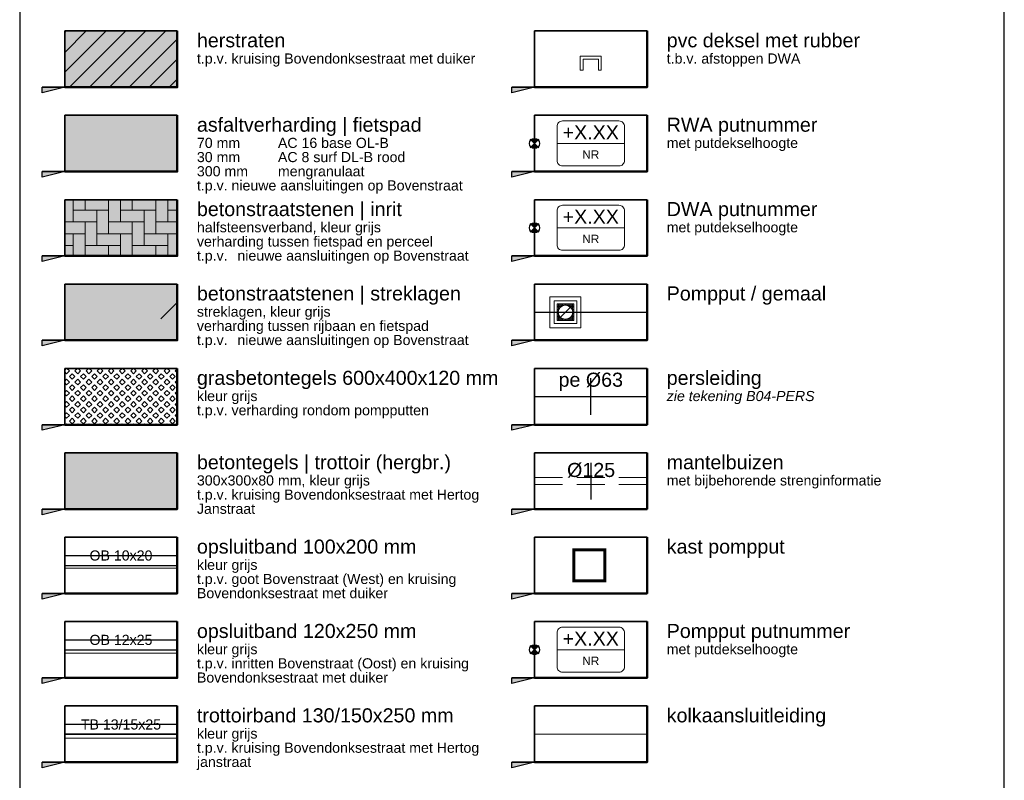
# Model space of a CAD drawing. Extents: x 98477 to 100410, y 398052 to 398969.
# Tile 373 of 374: x 100375 to 100410, y 398772 to 398799. Entities that reach past the tile are written whole.
import ezdxf
from ezdxf.enums import TextEntityAlignment as Align
from ezdxf.lldxf.tags import DXFTag

# ---------------------------------------------------------------- set-up
doc = ezdxf.new("R2010")
doc.units = 0
doc.linetypes.add('DASHEDX2', pattern=[1.5, 1, -0.5])
doc.linetypes.add('RI-RWA', pattern=[8.25, 4.5, -0.75, 0.75, -0.75, 0.75, -0.75])
for name, color, linetype, lineweight in [('N-IE-kast pompput', 190, 'Continuous', 18), ('N-IE-mantelbuis ø250', 42, 'DASHEDX2', 18), ('N-KO-opsluitband 100x200mm', 2, 'Continuous', 25), ('N-KO-opsluitband 120x250mm', 2, 'Continuous', 25), ('N-KO-opsluitband achterkant', 8, 'Continuous', 9), ('N-KO-tekst banden', 1, 'Continuous', 18), ('N-KO-trottoirband 130-150x250mm', 3, 'Continuous', 35), ('N-KO-trottoirband achterkant', 8, 'Continuous', 9), ('N-RI-DWA hoofdriool buiswand', 24, 'Continuous', 13), ('N-RI-DWA putnummer', 24, 'Continuous', 18), ('N-RI-GWA put', 1, 'Continuous', 25), ('N-RI-GWA putdeksel', 7, 'Continuous', 18), ('N-RI-GWA putnummer', 202, 'Continuous', 18), ('N-RI-GWA putwand', 7, 'Continuous', 18), ('N-RI-persleiding', 42, 'RI-PERSL', 25), ('N-RI-RWA kolkaansluitleiding', 132, 'RI-RWA', 18), ('N-RI-RWA putnummer', 162, 'Continuous', 18), ("N-VH-arcering 'MAT' grijs 253", 253, 'Continuous', 18), ("N-VH-arcering 'MAT' grijs 254", 254, 'Continuous', 18), ('N-VH-arcering bouwweg', 8, 'Continuous', 9), ('N-VH-arcering BSS KF elleboogverband', 8, 'Continuous', 9), ('N-VH-arcering grasbetontegels', 8, 'Continuous', 9), ('N-VH-arcering herstraten', 1, 'Continuous', 18), ('X-AL-legenda', 7, 'Continuous', 25), ('X-AL-legenda tekst T1.8', 1, 'Continuous', 18), ('X-AL-legenda tekst T2.5', 2, 'Continuous', 25), ('X-AL-legenda tekst T5.0', 4, 'Continuous', 50)]:
    doc.layers.add(name, color=color, linetype=linetype, lineweight=lineweight)
doc.layers.add("N-VH-arcering 'MAT' kleur 1 (heiderood)", color=7, linetype='Continuous', lineweight=18, true_color=0xd98c8c)
doc.layers.add("N-VH-arcering 'MAT' kleur 8 (asfaltrood)", color=7, linetype='Continuous', lineweight=18, true_color=0xed7880)
for name, color, linetype, plot in [('X-AL-contourlijnen', 30, 'Continuous', False), ('X-AL-hulplijn bandenlijnnummers', 30, 'Continuous', False), ('X-AL-hulplijn legenda', 30, 'Continuous', False), ('X-AL-hulplijn riolering', 30, 'Continuous', False)]:
    doc.layers.add(name, color=color, linetype=linetype, plot=plot)
doc.styles.add('CS Annotative', font='arial.ttf')
doc.styles.get("Standard").update_dxf_attribs({"font": 'txt.shx'})
tags = doc.linetypes.add('RI-PERSL', pattern='A,5,-2,["P",Standard,S=1.8,R=0,X=-0.5,Y=-0.9],-2,5,-2,[102,NLCS.shx,S=1,R=180,X=0,Y=0],-2', length=18).pattern_tags.tags
tags[6] = DXFTag(74, 10)

# ---------------------------------------------------------------- blocks, each defined once
blk = doc.blocks.new('*U282')
at = {"layer": 'X-AL-hulplijn legenda'}
h = blk.add_hatch(color=256, dxfattribs=at)
h.dxf.hatch_style = 1
h.paths.add_polyline_path([(8, -136.16), (4, -137.16), (4, -136.16)])
h = blk.add_hatch(color=256, dxfattribs=at)
h.dxf.hatch_style = 1
h.paths.add_polyline_path([(91.5, -136.16), (87.5, -137.16), (87.5, -136.16)])
h = blk.add_hatch(color=256, dxfattribs=at)
h.dxf.hatch_style = 1
h.paths.add_polyline_path([(8, -151.16), (4, -152.16), (4, -151.16)])
h = blk.add_hatch(color=256, dxfattribs=at)
h.dxf.hatch_style = 1
h.paths.add_polyline_path([(91.5, -151.16), (87.5, -152.16), (87.5, -151.16)])
h = blk.add_hatch(color=256, dxfattribs=at)
h.dxf.hatch_style = 1
h.paths.add_polyline_path([(8, -166.16), (4, -167.16), (4, -166.16)])
h = blk.add_hatch(color=256, dxfattribs=at)
h.dxf.hatch_style = 1
h.paths.add_polyline_path([(91.5, -166.16), (87.5, -167.16), (87.5, -166.16)])
h = blk.add_hatch(color=256, dxfattribs=at)
h.dxf.hatch_style = 1
h.paths.add_polyline_path([(8, -181.16), (4, -182.16), (4, -181.16)])
h = blk.add_hatch(color=256, dxfattribs=at)
h.dxf.hatch_style = 1
h.paths.add_polyline_path([(91.5, -181.16), (87.5, -182.16), (87.5, -181.16)])
h = blk.add_hatch(color=256, dxfattribs=at)
h.dxf.hatch_style = 1
h.paths.add_polyline_path([(8, -196.16), (4, -197.16), (4, -196.16)])
h = blk.add_hatch(color=256, dxfattribs=at)
h.dxf.hatch_style = 1
h.paths.add_polyline_path([(91.5, -196.16), (87.5, -197.16), (87.5, -196.16)])
h = blk.add_hatch(color=256, dxfattribs=at)
h.dxf.hatch_style = 1
h.paths.add_polyline_path([(8, -211.16), (4, -212.16), (4, -211.16)])
h = blk.add_hatch(color=256, dxfattribs=at)
h.dxf.hatch_style = 1
h.paths.add_polyline_path([(91.5, -211.16), (87.5, -212.16), (87.5, -211.16)])
h = blk.add_hatch(color=256, dxfattribs=at)
h.dxf.hatch_style = 1
h.paths.add_polyline_path([(8, -226.16), (4, -227.16), (4, -226.16)])
h = blk.add_hatch(color=256, dxfattribs=at)
h.dxf.hatch_style = 1
h.paths.add_polyline_path([(91.5, -226.16), (87.5, -227.16), (87.5, -226.16)])
h = blk.add_hatch(color=256, dxfattribs=at)
h.dxf.hatch_style = 1
h.paths.add_polyline_path([(8, -241.16), (4, -242.16), (4, -241.16)])
h = blk.add_hatch(color=256, dxfattribs=at)
h.dxf.hatch_style = 1
h.paths.add_polyline_path([(91.5, -241.16), (87.5, -242.16), (87.5, -241.16)])
h = blk.add_hatch(color=256, dxfattribs=at)
h.dxf.hatch_style = 1
h.paths.add_polyline_path([(8, -256.16), (4, -257.16), (4, -256.16)])
h = blk.add_hatch(color=256, dxfattribs=at)
h.dxf.hatch_style = 1
h.paths.add_polyline_path([(91.5, -256.16), (87.5, -257.16), (87.5, -256.16)])
blk.add_lwpolyline([(0, -430), (175, -430), (175, 0), (0, 0)], close=True)
for points in [[(8, -136.16), (4, -136.16)], [(91.5, -136.16), (87.5, -136.16)], [(8, -151.16), (4, -151.16)], [(91.5, -151.16), (87.5, -151.16)], [(8, -166.16), (4, -166.16)], [(91.5, -166.16), (87.5, -166.16)], [(8, -181.16), (4, -181.16)], [(91.5, -181.16), (87.5, -181.16)], [(8, -196.16), (4, -196.16)], [(91.5, -196.16), (87.5, -196.16)], [(8, -211.16), (4, -211.16)], [(91.5, -211.16), (87.5, -211.16)], [(8, -226.16), (4, -226.16)], [(91.5, -226.16), (87.5, -226.16)], [(8, -241.16), (4, -241.16)], [(91.5, -241.16), (87.5, -241.16)], [(8, -256.16), (4, -256.16)], [(91.5, -256.16), (87.5, -256.16)]]:
    blk.add_lwpolyline(points, dxfattribs=at)
for points in [[(8, -136.16), (4, -137.16), (4, -136.16)], [(91.5, -136.16), (87.5, -137.16), (87.5, -136.16)], [(8, -151.16), (4, -152.16), (4, -151.16)], [(91.5, -151.16), (87.5, -152.16), (87.5, -151.16)], [(8, -166.16), (4, -167.16), (4, -166.16)], [(91.5, -166.16), (87.5, -167.16), (87.5, -166.16)], [(8, -181.16), (4, -182.16), (4, -181.16)], [(91.5, -181.16), (87.5, -182.16), (87.5, -181.16)], [(8, -196.16), (4, -197.16), (4, -196.16)], [(91.5, -196.16), (87.5, -197.16), (87.5, -196.16)], [(8, -211.16), (4, -212.16), (4, -211.16)], [(91.5, -211.16), (87.5, -212.16), (87.5, -211.16)], [(8, -226.16), (4, -227.16), (4, -226.16)], [(91.5, -226.16), (87.5, -227.16), (87.5, -226.16)], [(8, -241.16), (4, -242.16), (4, -241.16)], [(91.5, -241.16), (87.5, -242.16), (87.5, -241.16)], [(8, -256.16), (4, -257.16), (4, -256.16)], [(91.5, -256.16), (87.5, -257.16), (87.5, -256.16)]]:
    blk.add_lwpolyline(points, close=True, dxfattribs=at)
at = {"layer": 'X-AL-legenda tekst T5.0', "style": 'CS Annotative'}
blk.add_attdef('Naam', (8.6, -12.22), '', height=5, dxfattribs=at)
blk = doc.blocks.new('*U91')
at = {"layer": 'X-AL-hulplijn riolering'}
blk.add_lwpolyline([(0, -3.25), (0, 3.25)], dxfattribs=at)
at = {"lineweight": 25, "style": 'CS Annotative'}
blk.add_attdef('Strenginformatie', text='', height=2.5, dxfattribs=at).set_placement((0, 3), align=Align.MIDDLE_CENTER)
blk = doc.blocks.new('*U673')
at = {"layer": 'X-AL-hulplijn riolering'}
for points in [[(-0.63, 0.63), (0, 0), (0.63, 0.63, 0.414214)], [(0, 0), (-0.63, -0.63, 0.414214), (0.63, -0.63)]]:
    blk.add_hatch(color=256, dxfattribs=at).paths.add_polyline_path(points)
at = {"lineweight": 9}
blk.add_line((4, 0), (16, 0), dxfattribs=at)
blk.add_lwpolyline([(5, -4), (15, -4, 0.414214), (16, -3), (16, 3, 0.414214), (15, 4), (5, 4, 0.414214), (4, 3), (4, -3, 0.414214)], format="xyb", close=True)
at = {"layer": 'X-AL-hulplijn riolering'}
for points in [[(0.75, -0.75), (-0.75, 0.75)], [(0.75, 0.75), (-0.75, -0.75)]]:
    blk.add_lwpolyline(points, dxfattribs=at)
blk.add_circle((0, 0), 0.887, dxfattribs=at)
at = {"style": 'CS Annotative'}
for tag, height, p in [('HOOGTE', 2.5, (10, 1.98)), ('NR', 1.5, (10, -1.98))]:
    blk.add_attdef(tag, text='', height=height, dxfattribs=at).set_placement(p, align=Align.MIDDLE_CENTER)
blk = doc.blocks.new('*U21')
at = {"flags": 128}
blk.add_lwpolyline([(-0.184, -0.184), (0.184, 0.184)], dxfattribs=at)
blk.add_circle((0, 0), 0.26)
at = {"layer": 'N-RI-GWA putdeksel', "flags": 128}
blk.add_lwpolyline([(-0.3, -0.3), (0.3, -0.3), (0.3, 0.3), (-0.3, 0.3)], close=True, dxfattribs=at)
at = {"layer": 'N-RI-GWA putdeksel', "lineweight": 5, "flags": 128}
for points in [[(-0.3, 0.25), (-0.071, 0.25)], [(-0.3, 0.2), (-0.166, 0.2)], [(-0.3, 0.15), (-0.212, 0.15)], [(-0.3, 0.1), (-0.24, 0.1)], [(-0.3, 0.05), (-0.255, 0.05)], [(-0.25, 0.3), (-0.25, 0.071)], [(-0.2, 0.3), (-0.2, 0.166)], [(-0.15, 0.3), (-0.15, 0.212)], [(-0.1, 0.3), (-0.1, 0.24)], [(-0.05, 0.3), (-0.05, 0.255)], [(0, 0.3), (0, 0.26)], [(0.05, 0.3), (0.05, 0.255)], [(0.071, 0.25), (0.3, 0.25)], [(0.1, 0.3), (0.1, 0.24)], [(0.15, 0.3), (0.15, 0.212)], [(0.166, 0.2), (0.3, 0.2)], [(0.2, 0.3), (0.2, 0.166)], [(0.212, 0.15), (0.3, 0.15)], [(0.24, 0.1), (0.3, 0.1)], [(0.25, 0.3), (0.25, 0.071)], [(0.255, 0.05), (0.3, 0.05)], [(-0.3, 0), (-0.26, 0)], [(-0.3, -0.05), (-0.255, -0.05)], [(-0.3, -0.1), (-0.24, -0.1)], [(-0.3, -0.15), (-0.212, -0.15)], [(-0.3, -0.2), (-0.166, -0.2)], [(-0.3, -0.25), (-0.071, -0.25)], [(-0.25, -0.071), (-0.25, -0.3)], [(-0.2, -0.166), (-0.2, -0.3)], [(-0.15, -0.212), (-0.15, -0.3)], [(-0.1, -0.24), (-0.1, -0.3)], [(-0.05, -0.255), (-0.05, -0.3)], [(0, -0.26), (0, -0.3)], [(0.05, -0.255), (0.05, -0.3)], [(0.071, -0.25), (0.3, -0.25)], [(0.1, -0.24), (0.1, -0.3)], [(0.15, -0.212), (0.15, -0.3)], [(0.166, -0.2), (0.3, -0.2)], [(0.2, -0.166), (0.2, -0.3)], [(0.212, -0.15), (0.3, -0.15)], [(0.24, -0.1), (0.3, -0.1)], [(0.25, -0.071), (0.25, -0.3)], [(0.255, -0.05), (0.3, -0.05)], [(0.26, 0), (0.3, 0)]]:
    blk.add_lwpolyline(points, dxfattribs=at)
at = {"layer": 'N-RI-GWA putwand', "flags": 128}
for points in [[(-0.55, -0.55), (0.55, -0.55), (0.55, 0.55), (-0.55, 0.55)], [(-0.4, -0.4), (0.4, -0.4), (0.4, 0.4), (-0.4, 0.4)]]:
    blk.add_lwpolyline(points, close=True, dxfattribs=at)
blk = doc.blocks.new('*U1221')
at = {"layer": 'X-AL-hulplijn riolering'}
blk.add_lwpolyline([(0, -3.25), (0, 3.25)], dxfattribs=at)
at = {"lineweight": 25, "style": 'CS Annotative'}
blk.add_attdef('Strenginformatie', text='', height=2.5, dxfattribs=at).set_placement((0, 1.99), align=Align.MIDDLE_CENTER)

msp = doc.modelspace()

# ---------------------------------------------------------------- hatches: boundary and pattern name
at = {"layer": "N-VH-arcering 'MAT' grijs 253"}
h = msp.add_hatch(color=256, dxfattribs=at)
h.dxf.hatch_style = 1
h.paths.add_polyline_path([(100376.758, 398792.472), (100380.758, 398792.472), (100380.758, 398790.472), (100376.758, 398790.472)])
h = msp.add_hatch(color=256, dxfattribs=at)
h.dxf.hatch_style = 1
h.paths.add_polyline_path([(100376.758, 398789.472), (100380.758, 398789.472), (100380.758, 398787.472), (100376.758, 398787.472)])
at = {"layer": "N-VH-arcering 'MAT' grijs 254"}
h = msp.add_hatch(color=256, dxfattribs=at)
h.dxf.hatch_style = 1
h.paths.add_polyline_path([(100376.758, 398783.472), (100380.758, 398783.472), (100380.758, 398781.472), (100376.758, 398781.472)])
at = {"layer": "N-VH-arcering 'MAT' kleur 1 (heiderood)"}
h = msp.add_hatch(color=256, dxfattribs=at)
h.dxf.hatch_style = 1
h.paths.add_polyline_path([(100376.758, 398798.472), (100380.758, 398798.472), (100380.758, 398796.472), (100376.758, 398796.472)])
at = {"layer": "N-VH-arcering 'MAT' kleur 8 (asfaltrood)"}
h = msp.add_hatch(color=256, dxfattribs=at)
h.dxf.hatch_style = 1
h.paths.add_polyline_path([(100376.758, 398795.472), (100380.758, 398795.472), (100380.758, 398793.472), (100376.758, 398793.472)])
at = {"layer": 'N-VH-arcering bouwweg'}
h = msp.add_hatch(dxfattribs=at)
h.set_pattern_fill('CS-BOUWWEG', color=256)
h.set_pattern_definition([(45, (0, 9), (-3.535533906, 3.535533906), [1.5, -1.5]), (135, (0, 10), (-3.535533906, -3.535533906), [1.5, -1.5])])
h.paths.add_polyline_path([(100376.758, 398789.472), (100380.758, 398789.472), (100380.758, 398787.472), (100376.758, 398787.472)])
at = {"layer": 'N-VH-arcering BSS KF elleboogverband'}
h = msp.add_hatch(dxfattribs=at)
h.set_pattern_fill('CS-KF ELLV', color=256, scale=20)
h.set_pattern_definition([(0, (0, 0), (0.42, 0.42), [1.26, -0.42]), (270, (0, 0.84), (0.42, 0.42), [1.26, -0.42])])
h.paths.add_polyline_path([(100376.758, 398792.472), (100380.758, 398792.472), (100380.758, 398790.472), (100376.758, 398790.472)])
at = {"layer": 'N-VH-arcering grasbetontegels'}
h = msp.add_hatch(dxfattribs=at)
h.set_pattern_fill('CS-GRASBETONSTEEN', color=256)
h.set_pattern_definition([(45, (-36355.78977, 1555.1911), (-0.19798989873, 0.19798989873), [0.14, -0.14]), (135, (-36355.78977, 1555.1911), (-0.19798989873, -0.19798989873), [0.14, -0.14]), (45, (-36355.88877, 1555.2901), (-0.19798989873, 0.19798989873), [0.14, -0.14]), (135, (-36355.69078, 1555.2901), (-0.19798989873, -0.19798989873), [0.14, -0.14])])
h.paths.add_polyline_path([(100376.758, 398786.472), (100380.758, 398786.472), (100380.758, 398784.472), (100376.758, 398784.472)])
at = {"layer": 'N-VH-arcering herstraten'}
h = msp.add_hatch(dxfattribs=at)
h.set_pattern_fill('CS-HERSTRATEN', color=256)
h.set_pattern_definition([(45, (-36327.48977, 1552.1911), (-0.3535533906, 0.3535533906), [])])
h.paths.add_polyline_path([(100376.758, 398798.472), (100380.758, 398798.472), (100380.758, 398796.472), (100376.758, 398796.472)])

# ---------------------------------------------------------------- linework, layer by layer
at = {"layer": 'N-IE-kast pompput', "const_width": 0.1, "flags": 128}
msp.add_lwpolyline([(100394.856, 398778.922), (100395.956, 398778.922), (100395.956, 398780.022), (100394.856, 398780.022)], close=True, dxfattribs=at)
at = {"layer": 'N-IE-mantelbuis ø250', "flags": 128}
for points in [[(100393.458, 398782.597), (100397.458, 398782.597)], [(100393.458, 398782.347), (100397.458, 398782.347)]]:
    msp.add_lwpolyline(points, dxfattribs=at)
at = {"layer": 'N-KO-opsluitband 100x200mm', "flags": 128}
msp.add_lwpolyline([(100376.758, 398779.472), (100380.758, 398779.472)], dxfattribs=at)
at = {"layer": 'N-KO-opsluitband 120x250mm', "flags": 128}
msp.add_lwpolyline([(100376.758, 398776.472), (100380.758, 398776.472)], dxfattribs=at)
at = {"layer": 'N-KO-opsluitband achterkant', "flags": 128}
for points in [[(100376.758, 398779.372), (100380.758, 398779.372)], [(100376.758, 398776.352), (100380.758, 398776.352)]]:
    msp.add_lwpolyline(points, dxfattribs=at)
at = {"layer": 'N-KO-trottoirband 130-150x250mm', "flags": 128}
msp.add_lwpolyline([(100376.758, 398773.472), (100380.758, 398773.472)], dxfattribs=at)
at = {"layer": 'N-KO-trottoirband achterkant', "flags": 128}
msp.add_lwpolyline([(100376.758, 398773.322), (100380.758, 398773.322)], dxfattribs=at)
at = {"layer": 'N-RI-DWA hoofdriool buiswand', "flags": 128}
msp.add_lwpolyline([(100395.083, 398797.072), (100395.083, 398797.572), (100395.833, 398797.572), (100395.833, 398797.072), (100395.733, 398797.072), (100395.733, 398797.472), (100395.183, 398797.472), (100395.183, 398797.072)], close=True, dxfattribs=at)
at = {"layer": 'N-RI-persleiding', "flags": 128}
for points in [[(100393.458, 398788.472), (100397.458, 398788.472)], [(100393.458, 398785.472), (100397.458, 398785.472)]]:
    msp.add_lwpolyline(points, dxfattribs=at)
at = {"layer": 'N-RI-RWA kolkaansluitleiding', "flags": 128}
msp.add_lwpolyline([(100393.458, 398773.472), (100397.458, 398773.472)], dxfattribs=at)
at = {"layer": 'X-AL-contourlijnen'}
for points in [[(100376.758, 398798.472), (100380.758, 398798.472), (100380.758, 398796.472), (100376.758, 398796.472)], [(100393.458, 398798.472), (100397.458, 398798.472), (100397.458, 398796.472), (100393.458, 398796.472)], [(100376.758, 398795.472), (100380.758, 398795.472), (100380.758, 398793.472), (100376.758, 398793.472)], [(100393.458, 398795.472), (100397.458, 398795.472), (100397.458, 398793.472), (100393.458, 398793.472)], [(100376.758, 398792.472), (100380.758, 398792.472), (100380.758, 398790.472), (100376.758, 398790.472)], [(100393.458, 398792.472), (100397.458, 398792.472), (100397.458, 398790.472), (100393.458, 398790.472)], [(100376.758, 398789.472), (100380.758, 398789.472), (100380.758, 398787.472), (100376.758, 398787.472)], [(100393.458, 398789.472), (100397.458, 398789.472), (100397.458, 398787.472), (100393.458, 398787.472)], [(100376.758, 398786.472), (100380.758, 398786.472), (100380.758, 398784.472), (100376.758, 398784.472)], [(100393.458, 398786.472), (100397.458, 398786.472), (100397.458, 398784.472), (100393.458, 398784.472)], [(100376.758, 398783.472), (100380.758, 398783.472), (100380.758, 398781.472), (100376.758, 398781.472)], [(100393.458, 398783.472), (100397.458, 398783.472), (100397.458, 398781.472), (100393.458, 398781.472)], [(100376.758, 398780.472), (100380.758, 398780.472), (100380.758, 398778.472), (100376.758, 398778.472)], [(100393.458, 398780.472), (100397.458, 398780.472), (100397.458, 398778.472), (100393.458, 398778.472)], [(100376.758, 398777.472), (100380.758, 398777.472), (100380.758, 398775.472), (100376.758, 398775.472)], [(100393.458, 398777.472), (100397.458, 398777.472), (100397.458, 398775.472), (100393.458, 398775.472)], [(100376.758, 398774.472), (100380.758, 398774.472), (100380.758, 398772.472), (100376.758, 398772.472)], [(100393.458, 398774.472), (100397.458, 398774.472), (100397.458, 398772.472), (100393.458, 398772.472)]]:
    msp.add_lwpolyline(points, close=True, dxfattribs=at)
at = {"layer": 'X-AL-hulplijn bandenlijnnummers', "flags": 128}
for points in [[(100376.758, 398779.822), (100380.758, 398779.822)], [(100376.758, 398776.822), (100380.758, 398776.822)], [(100376.758, 398773.822), (100380.758, 398773.822)]]:
    msp.add_lwpolyline(points, dxfattribs=at)
at = {"layer": 'X-AL-legenda', "lineweight": 25}
for points in [[(100380.758, 398798.472), (100376.758, 398798.472), (100376.758, 398796.472)], [(100397.458, 398798.472), (100393.458, 398798.472), (100393.458, 398796.472)], [(100380.758, 398795.472), (100376.758, 398795.472), (100376.758, 398793.472)], [(100397.458, 398795.472), (100393.458, 398795.472), (100393.458, 398793.472)], [(100380.758, 398792.472), (100376.758, 398792.472), (100376.758, 398790.472)], [(100397.458, 398792.472), (100393.458, 398792.472), (100393.458, 398790.472)], [(100380.758, 398789.472), (100376.758, 398789.472), (100376.758, 398787.472)], [(100397.458, 398789.472), (100393.458, 398789.472), (100393.458, 398787.472)], [(100380.758, 398786.472), (100376.758, 398786.472), (100376.758, 398784.472)], [(100397.458, 398786.472), (100393.458, 398786.472), (100393.458, 398784.472)], [(100380.758, 398783.472), (100376.758, 398783.472), (100376.758, 398781.472)], [(100397.458, 398783.472), (100393.458, 398783.472), (100393.458, 398781.472)], [(100380.758, 398780.472), (100376.758, 398780.472), (100376.758, 398778.472)], [(100397.458, 398780.472), (100393.458, 398780.472), (100393.458, 398778.472)], [(100380.758, 398777.472), (100376.758, 398777.472), (100376.758, 398775.472)], [(100397.458, 398777.472), (100393.458, 398777.472), (100393.458, 398775.472)], [(100380.758, 398774.472), (100376.758, 398774.472), (100376.758, 398772.472)], [(100397.458, 398774.472), (100393.458, 398774.472), (100393.458, 398772.472)]]:
    msp.add_lwpolyline(points, dxfattribs=at)
at = {"layer": 'X-AL-legenda', "lineweight": 50}
for points in [[(100376.758, 398796.472), (100380.758, 398796.472), (100380.758, 398798.472)], [(100393.458, 398796.472), (100397.458, 398796.472), (100397.458, 398798.472)], [(100376.758, 398793.472), (100380.758, 398793.472), (100380.758, 398795.472)], [(100393.458, 398793.472), (100397.458, 398793.472), (100397.458, 398795.472)], [(100376.758, 398790.472), (100380.758, 398790.472), (100380.758, 398792.472)], [(100393.458, 398790.472), (100397.458, 398790.472), (100397.458, 398792.472)], [(100376.758, 398787.472), (100380.758, 398787.472), (100380.758, 398789.472)], [(100393.458, 398787.472), (100397.458, 398787.472), (100397.458, 398789.472)], [(100376.758, 398784.472), (100380.758, 398784.472), (100380.758, 398786.472)], [(100393.458, 398784.472), (100397.458, 398784.472), (100397.458, 398786.472)], [(100376.758, 398781.472), (100380.758, 398781.472), (100380.758, 398783.472)], [(100393.458, 398781.472), (100397.458, 398781.472), (100397.458, 398783.472)], [(100376.758, 398778.472), (100380.758, 398778.472), (100380.758, 398780.472)], [(100393.458, 398778.472), (100397.458, 398778.472), (100397.458, 398780.472)], [(100376.758, 398775.472), (100380.758, 398775.472), (100380.758, 398777.472)], [(100393.458, 398775.472), (100397.458, 398775.472), (100397.458, 398777.472)], [(100376.758, 398772.472), (100380.758, 398772.472), (100380.758, 398774.472)], [(100393.458, 398772.472), (100397.458, 398772.472), (100397.458, 398774.472)]]:
    msp.add_lwpolyline(points, dxfattribs=at)

# ---------------------------------------------------------------- block references
at = {"layer": 'N-IE-mantelbuis ø250'}
ref = msp.add_blockref('*U1221', (100395.47, 398782.465), dxfattribs=dict(at, xscale=0.2, yscale=0.2, zscale=0.2))
ref.add_attrib('Strenginformatie', '%%C125', dxfattribs={"linetype": 'Continuous', "lineweight": 25, "height": 0.5, "rotation": 360, "style": 'CS Annotative'}).set_placement((100395.47, 398782.863), align=Align.MIDDLE_CENTER)
at = {"layer": 'N-RI-DWA putnummer'}
ref = msp.add_blockref('*U673', (100393.458, 398791.472), dxfattribs=dict(at, xscale=0.2, yscale=0.2, zscale=0.2))
ref.add_attrib('HOOGTE', '+X.XX', dxfattribs={"linetype": 'Continuous', "height": 0.5, "style": 'CS Annotative'}).set_placement((100395.458, 398791.867), align=Align.MIDDLE_CENTER)
ref.add_attrib('NR', 'NR', dxfattribs={"linetype": 'Continuous', "height": 0.3, "style": 'CS Annotative'}).set_placement((100395.458, 398791.077), align=Align.MIDDLE_CENTER)
at = {"layer": 'N-RI-GWA put'}
msp.add_blockref('*U21', (100394.558, 398788.472), dxfattribs=at)
at = {"layer": 'N-RI-GWA putnummer'}
ref = msp.add_blockref('*U673', (100393.458, 398776.472), dxfattribs=dict(at, xscale=0.2, yscale=0.2, zscale=0.2))
ref.add_attrib('HOOGTE', '+X.XX', dxfattribs={"linetype": 'Continuous', "height": 0.5, "style": 'CS Annotative'}).set_placement((100395.458, 398776.867), align=Align.MIDDLE_CENTER)
ref.add_attrib('NR', 'NR', dxfattribs={"linetype": 'Continuous', "height": 0.3, "style": 'CS Annotative'}).set_placement((100395.458, 398776.077), align=Align.MIDDLE_CENTER)
at = {"layer": 'N-RI-persleiding'}
ref = msp.add_blockref('*U91', (100395.458, 398785.472), dxfattribs=dict(at, xscale=0.2, yscale=0.2, zscale=0.2))
ref.add_attrib('Strenginformatie', 'pe %%C63', dxfattribs={"linetype": 'Continuous', "lineweight": 25, "height": 0.5, "style": 'CS Annotative'}).set_placement((100395.458, 398786.072), align=Align.MIDDLE_CENTER)
at = {"layer": 'N-RI-RWA putnummer'}
ref = msp.add_blockref('*U673', (100393.458, 398794.472), dxfattribs=dict(at, xscale=0.2, yscale=0.2, zscale=0.2))
ref.add_attrib('HOOGTE', '+X.XX', dxfattribs={"linetype": 'Continuous', "height": 0.5, "style": 'CS Annotative'}).set_placement((100395.458, 398794.867), align=Align.MIDDLE_CENTER)
ref.add_attrib('NR', 'NR', dxfattribs={"linetype": 'Continuous', "height": 0.3, "style": 'CS Annotative'}).set_placement((100395.458, 398794.077), align=Align.MIDDLE_CENTER)
at = {"layer": 'X-AL-legenda', "xscale": 0.2, "yscale": 0.2, "zscale": 0.2}
msp.add_blockref('*U282', (100375.158, 398823.705), dxfattribs=at)

# ---------------------------------------------------------------- texts
at = {"layer": 'N-KO-tekst banden', "style": 'CS Annotative'}
for s, p in [('OB 10x20', (100378.758, 398779.822)), ('OB 12x25', (100378.758, 398776.822)), ('TB 13/15x25', (100378.758, 398773.822))]:
    msp.add_text(s, height=0.36, dxfattribs=at).set_placement(p, align=Align.MIDDLE)
at = {"layer": 'X-AL-legenda tekst T1.8', "char_height": 0.36, "attachment_point": 1, "line_spacing_factor": 0.84, "style": 'CS Annotative'}
for s, insert, width in [('t.p.v. kruising Bovendonksestraat met duiker', (100381.458, 398797.672), 27.5), ('t.b.v. afstoppen DWA', (100398.158, 398797.672), 11), ('70 mm^IAC 16 base OL-B\\P30 mm^IAC 8 surf DL-B rood\\P300 mm^Imengranulaat\\Pt.p.v. nieuwe aansluitingen op Bovenstraat', (100381.458, 398794.672), 11), ('met putdekselhoogte', (100398.158, 398794.672), 11), ('halfsteensverband, kleur grijs\\Pverharding tussen fietspad en perceel\\Pt.p.v.^Inieuwe aansluitingen op Bovenstraat', (100381.458, 398791.672), 27.5), ('met putdekselhoogte', (100398.158, 398791.672), 11), ('streklagen, kleur grijs\\Pverharding tussen rijbaan en fietspad\\Pt.p.v.^Inieuwe aansluitingen op Bovenstraat', (100381.458, 398788.672), 27.5), ('kleur grijs\\Pt.p.v. verharding rondom pompputten', (100381.458, 398785.672), 27.5), ('{\\fArial|b0|i1|c0|p34;zie tekening B04-PERS}', (100398.158, 398785.672), 11), ('300x300x80 mm, kleur grijs\\Pt.p.v. kruising Bovendonksestraat met Hertog Janstraat', (100381.458, 398782.672), 11), ('met bijbehorende strenginformatie', (100398.158, 398782.672), 11), ('kleur grijs\\Pt.p.v. goot Bovenstraat (West) en kruising Bovendonksestraat met duiker', (100381.458, 398779.672), 11), ('kleur grijs \\Pt.p.v. inritten Bovenstraat (Oost) en kruising Bovendonksestraat met duiker', (100381.458, 398776.672), 11), ('met putdekselhoogte', (100398.158, 398776.672), 11), ('kleur grijs\\Pt.p.v. kruising Bovendonksestraat met Hertog janstraat', (100381.458, 398773.672), 11)]:
    msp.add_mtext(s, dxfattribs=dict(at, insert=insert, width=width))
at = {"layer": 'X-AL-legenda tekst T2.5', "char_height": 0.5, "attachment_point": 1, "line_spacing_factor": 0.84, "style": 'CS Annotative'}
for s, insert, width in [('herstraten', (100381.458, 398798.389), 11), ('pvc deksel met rubber', (100398.158, 398798.389), 11), ('asfaltverharding | fietspad', (100381.458, 398795.389), 11.6), ('RWA putnummer', (100398.158, 398795.389), 11), ('betonstraatstenen | inrit', (100381.458, 398792.389), 11.6), ('DWA putnummer', (100398.158, 398792.389), 11), ('betonstraatstenen | streklagen', (100381.458, 398789.389), 11.6), ('Pompput / gemaal', (100398.158, 398789.389), 11), ('grasbetontegels 600x400x120 mm', (100381.458, 398786.389), 11), ('persleiding', (100398.158, 398786.389), 11), ('betontegels | trottoir (hergbr.)', (100381.458, 398783.389), 14.14817), ('mantelbuizen', (100398.158, 398783.389), 11), ('opsluitband 100x200 mm', (100381.458, 398780.389), 11), ('kast pompput', (100398.158, 398780.389), 11), ('opsluitband 120x250 mm', (100381.458, 398777.389), 11), ('Pompput putnummer', (100398.158, 398777.389), 11), ('trottoirband 130/150x250 mm', (100381.458, 398774.389), 11), ('kolkaansluitleiding', (100398.158, 398774.389), 11)]:
    msp.add_mtext(s, dxfattribs=dict(at, insert=insert, width=width))

doc.saveas('drawing.dxf')
